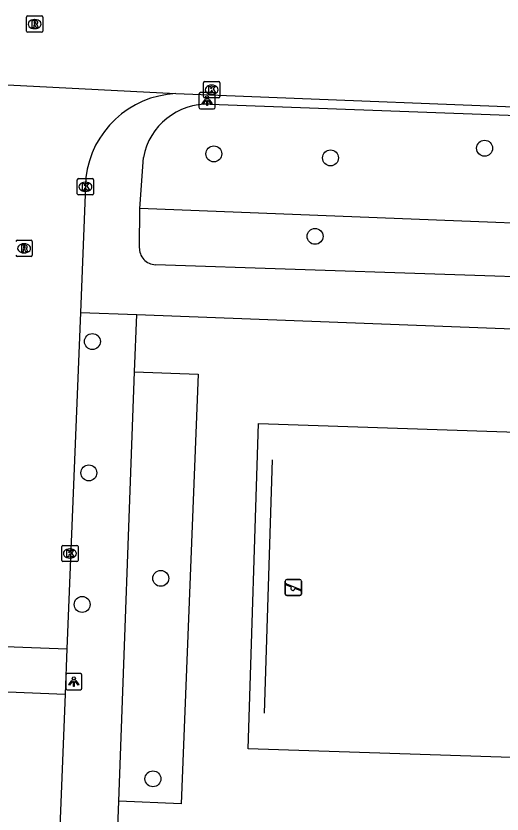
# Model space of a CAD drawing. Extents: x 161355 to 162026, y 386504 to 387459.
# Drawn here: x 161611.48 to 161641.35, y 386601.44 to 386650.52 of the extents above; entities that cross this region are included whole.
import ezdxf

# ---------------------------------------------------------------- set-up
doc = ezdxf.new("R2010")
doc.units = 0
for name, color, linetype in [('IMGEO_Boom', 7, 'Continuous'), ('IMGEO_Groenvoorziening', 7, 'Continuous'), ('IMGEO_Hek', 7, 'Continuous'), ('IMGEO_Kolk', 7, 'Continuous'), ('IMGEO_Lichtpunt', 7, 'Continuous'), ('IMGEO_Rijbaan_lokaal_open', 7, 'Continuous'), ('IMGEO_Rioolput', 7, 'Continuous'), ('IMGEO_Speelvoorziening', 7, 'Continuous'), ('IMGEO_Voetpad_open', 7, 'Continuous')]:
    doc.layers.add(name, color=color, linetype=linetype)

msp = doc.modelspace()

# ---------------------------------------------------------------- linework, layer by layer
at = {"layer": 'IMGEO_Boom'}
for centre in [(161640.279, 386642.384), (161623.638, 386642.037), (161630.807, 386641.789), (161629.858, 386636.965), (161616.172, 386630.498), (161615.954, 386622.421), (161620.373, 386615.937), (161615.546, 386614.332), (161619.894, 386603.606)]:
    msp.add_circle(centre, 0.489, dxfattribs=at)
at = {"layer": 'IMGEO_Groenvoorziening'}
for points in [[(161663.903, 386636.923), (161619.096, 386638.674)], [(161618.768, 386628.64), (161622.68, 386628.482), (161621.638, 386602.067), (161617.807, 386602.229)], [(161657.468, 386604.41), (161625.746, 386605.462), (161626.391, 386625.451), (161658.113, 386624.4), (161657.468, 386604.41)]]:
    msp.add_lwpolyline(points, dxfattribs=at)
at = {"layer": 'IMGEO_Hek'}
msp.add_lwpolyline([(161626.744, 386607.653), (161627.247, 386623.23)], dxfattribs=at)
at = {"layer": 'IMGEO_Kolk'}
for p, q in [((161623.003, 386645.558), (161623.003, 386646.41)), ((161623.078, 386646.484), (161623.93, 386646.484)), ((161623.491, 386646.264), (161623.516, 386646.264)), ((161624.004, 386646.41), (161624.004, 386645.558)), ((161623.514, 386645.704), (161623.489, 386645.704)), ((161623.93, 386645.484), (161623.078, 386645.484)), ((161615.245, 386639.59), (161615.245, 386640.442)), ((161615.32, 386640.516), (161616.172, 386640.516)), ((161615.733, 386640.296), (161615.758, 386640.296)), ((161616.246, 386640.442), (161616.246, 386639.59)), ((161616.172, 386639.516), (161615.32, 386639.516)), ((161615.756, 386639.736), (161615.731, 386639.736)), ((161614.289, 386617.04), (161614.289, 386617.892)), ((161614.364, 386617.966), (161615.216, 386617.966)), ((161614.777, 386617.746), (161614.802, 386617.746)), ((161615.29, 386617.892), (161615.29, 386617.04)), ((161615.216, 386616.966), (161614.364, 386616.966)), ((161614.8, 386617.186), (161614.775, 386617.186))]:
    msp.add_line(p, q, dxfattribs=at)
for points in [[(161623.003, 386645.558), (161623.003, 386646.41)], [(161623.078, 386646.484), (161623.93, 386646.484)], [(161623.324, 386646.184), (161623.447, 386646.184), (161623.447, 386646.033), (161623.577, 386646.184), (161623.741, 386646.184), (161623.595, 386646.033), (161623.748, 386645.784), (161623.596, 386645.784), (161623.511, 386645.948), (161623.447, 386645.881), (161623.447, 386645.784), (161623.324, 386645.784), (161623.324, 386646.184)], [(161624.004, 386646.41), (161624.004, 386645.558)], [(161623.93, 386645.484), (161623.078, 386645.484)], [(161615.245, 386639.59), (161615.245, 386640.442)], [(161615.32, 386640.516), (161616.172, 386640.516)], [(161616.246, 386640.442), (161616.246, 386639.59)], [(161615.566, 386640.216), (161615.689, 386640.216), (161615.689, 386640.065), (161615.819, 386640.216), (161615.983, 386640.216), (161615.837, 386640.065), (161615.99, 386639.816), (161615.838, 386639.816), (161615.753, 386639.98), (161615.689, 386639.913), (161615.689, 386639.816), (161615.566, 386639.816), (161615.566, 386640.216)], [(161616.172, 386639.516), (161615.32, 386639.516)], [(161614.289, 386617.04), (161614.289, 386617.892)], [(161614.364, 386617.966), (161615.216, 386617.966)], [(161615.29, 386617.892), (161615.29, 386617.04)], [(161614.61, 386617.666), (161614.733, 386617.666), (161614.733, 386617.515), (161614.863, 386617.666), (161615.027, 386617.666), (161614.881, 386617.515), (161615.034, 386617.266), (161614.882, 386617.266), (161614.797, 386617.43), (161614.733, 386617.363), (161614.733, 386617.266), (161614.61, 386617.266), (161614.61, 386617.666)], [(161615.216, 386616.966), (161614.364, 386616.966)]]:
    msp.add_lwpolyline(points, dxfattribs=at)
for centre, start, end in [((161623.08, 386646.408), 91.552, 178.448), ((161623.08, 386646.408), 91.552, 178.448), ((161623.928, 386646.408), 1.552, 88.448), ((161623.928, 386646.408), 1.552, 88.448), ((161623.08, 386645.56), 181.552, 268.448), ((161623.08, 386645.56), 181.552, 268.448), ((161623.928, 386645.56), 271.552, 358.448), ((161623.928, 386645.56), 271.552, 358.448), ((161615.322, 386640.44), 91.552, 178.448), ((161615.322, 386640.44), 91.552, 178.448), ((161616.17, 386640.44), 1.552, 88.448), ((161616.17, 386640.44), 1.552, 88.448), ((161615.322, 386639.592), 181.552, 268.448), ((161615.322, 386639.592), 181.552, 268.448), ((161616.17, 386639.592), 271.552, 358.448), ((161616.17, 386639.592), 271.552, 358.448), ((161614.366, 386617.89), 91.552, 178.448), ((161614.366, 386617.89), 91.552, 178.448), ((161615.214, 386617.89), 1.552, 88.448), ((161615.214, 386617.89), 1.552, 88.448), ((161614.366, 386617.042), 181.552, 268.448), ((161614.366, 386617.042), 181.552, 268.448), ((161615.214, 386617.042), 271.552, 358.448), ((161615.214, 386617.042), 271.552, 358.448)]:
    msp.add_arc(centre, 0.0765, start, end, dxfattribs=at)
for centre, major_axis, ratio, start_param, end_param in [((161623.49, 386645.984), (-0.387, 0.002), 0.722429, 4.712389, 7.853982), ((161623.515, 386645.984), (-0.39, 0.002), 0.717154, 1.570796, 4.712389), ((161615.732, 386640.016), (-0.387, 0.002), 0.722429, 4.712389, 7.853982), ((161615.757, 386640.016), (-0.39, 0.002), 0.717154, 1.570796, 4.712389), ((161614.776, 386617.466), (-0.387, 0.002), 0.722429, 4.712389, 7.853982), ((161614.801, 386617.466), (-0.39, 0.002), 0.717154, 1.570796, 4.712389)]:
    msp.add_ellipse(centre, major_axis=major_axis, ratio=ratio, start_param=start_param, end_param=end_param, dxfattribs=at)
at = {"layer": 'IMGEO_Lichtpunt'}
for p, q in [((161622.723, 386645.71), (161622.723, 386644.903)), ((161622.723, 386645.71), (161622.723, 386644.903)), ((161623.625, 386645.805), (161622.817, 386645.805)), ((161623.625, 386645.805), (161622.817, 386645.805)), ((161623.719, 386644.903), (161623.719, 386645.71)), ((161623.719, 386644.903), (161623.719, 386645.71)), ((161622.817, 386644.809), (161623.625, 386644.809)), ((161622.817, 386644.809), (161623.625, 386644.809)), ((161614.532, 386609.986), (161614.532, 386609.179)), ((161614.532, 386609.986), (161614.532, 386609.179)), ((161615.434, 386610.081), (161614.626, 386610.081)), ((161615.434, 386610.081), (161614.626, 386610.081)), ((161615.528, 386609.179), (161615.528, 386609.986)), ((161615.528, 386609.179), (161615.528, 386609.986)), ((161614.626, 386609.085), (161615.434, 386609.085)), ((161614.626, 386609.085), (161615.434, 386609.085))]:
    msp.add_line(p, q, dxfattribs=at)
for points in [[(161623.097, 386645.374), (161623.136, 386645.346), (161622.948, 386645.084), (161622.91, 386645.111), (161623.097, 386645.374)], [(161623.199, 386645.326), (161623.246, 386645.326), (161623.246, 386645.004), (161623.199, 386645.004), (161623.199, 386645.326)], [(161623.309, 386645.346), (161623.347, 386645.373), (161623.534, 386645.111), (161623.495, 386645.083), (161623.309, 386645.346)], [(161614.906, 386609.65), (161614.945, 386609.622), (161614.757, 386609.36), (161614.719, 386609.387), (161614.906, 386609.65)], [(161615.008, 386609.602), (161615.055, 386609.602), (161615.055, 386609.28), (161615.008, 386609.28), (161615.008, 386609.602)], [(161615.118, 386609.622), (161615.156, 386609.649), (161615.343, 386609.387), (161615.304, 386609.359), (161615.118, 386609.622)]]:
    msp.add_lwpolyline(points, dxfattribs=at)
for centre in [(161623.222, 386645.508), (161615.031, 386609.784)]:
    msp.add_circle(centre, 0.0994, dxfattribs=at)
for centre, start, end in [((161622.817, 386645.71), 90, 180), ((161622.817, 386645.71), 90, 180), ((161623.625, 386645.71), 0, 90), ((161623.625, 386645.71), 0, 90), ((161622.817, 386644.903), 180, 270), ((161622.817, 386644.903), 180, 270), ((161623.625, 386644.903), 270, 0), ((161623.625, 386644.903), 270, 360), ((161614.626, 386609.986), 90, 180), ((161614.626, 386609.986), 90, 180), ((161615.434, 386609.986), 0, 90), ((161615.434, 386609.986), 0, 90), ((161614.626, 386609.179), 180, 270), ((161614.626, 386609.179), 180, 270), ((161615.434, 386609.179), 270, 0), ((161615.434, 386609.179), 270, 360)]:
    msp.add_arc(centre, 0.0946, start, end, dxfattribs=at)
at = {"layer": 'IMGEO_Rijbaan_lokaal_open'}
for points in [[(161603.06, 386646.66), (161603.365, 386646.67), (161621.292, 386645.742)], [(161621.292, 386645.742), (161648.332, 386644.685)], [(161615.769, 386640.581), (161615.437, 386632.291)], [(161615.437, 386632.291), (161614.609, 386611.596)], [(161607.544, 386611.878), (161614.609, 386611.596)], [(161614.609, 386611.596), (161614.498, 386608.818)], [(161607.433, 386609.1), (161614.498, 386608.818)], [(161614.498, 386608.818), (161613.924, 386594.486)]]:
    msp.add_lwpolyline(points, dxfattribs=at)
msp.add_arc((161621.584, 386639.893), 5.856, 92.8626, 173.2563, dxfattribs=at)
at = {"layer": 'IMGEO_Rioolput'}
for p, q in [((161612.123, 386649.592), (161612.123, 386650.444)), ((161612.198, 386650.518), (161613.05, 386650.518)), ((161612.611, 386650.298), (161612.636, 386650.298)), ((161613.124, 386650.444), (161613.124, 386649.592)), ((161612.634, 386649.738), (161612.609, 386649.738)), ((161613.05, 386649.518), (161612.198, 386649.518)), ((161611.55, 386636.727), (161612.402, 386636.727)), ((161611.963, 386636.507), (161611.988, 386636.507)), ((161612.476, 386636.653), (161612.476, 386635.801)), ((161611.986, 386635.947), (161611.961, 386635.947)), ((161612.402, 386635.727), (161611.55, 386635.727))]:
    msp.add_line(p, q, dxfattribs=at)
for points in [[(161612.123, 386649.592), (161612.123, 386650.444)], [(161612.198, 386650.518), (161613.05, 386650.518)], [(161612.712, 386650.216), (161612.46, 386650.218), (161612.46, 386649.818)], [(161612.638, 386650.137), (161612.584, 386650.137), (161612.584, 386650.056)], [(161613.124, 386650.444), (161613.124, 386649.592)], [(161612.46, 386649.818), (161612.584, 386649.818), (161612.584, 386649.98), (161612.595, 386649.98)], [(161612.584, 386650.056), (161612.636, 386650.056)], [(161612.642, 386649.951), (161612.713, 386649.818), (161612.853, 386649.818), (161612.788, 386649.944)], [(161613.05, 386649.518), (161612.198, 386649.518)], [(161611.55, 386636.727), (161612.402, 386636.727)], [(161612.064, 386636.425), (161611.812, 386636.427), (161611.812, 386636.027)], [(161612.476, 386636.653), (161612.476, 386635.801)], [(161611.812, 386636.027), (161611.936, 386636.027), (161611.936, 386636.189), (161611.947, 386636.189)], [(161611.99, 386636.346), (161611.936, 386636.346), (161611.936, 386636.265)], [(161611.936, 386636.265), (161611.988, 386636.265)], [(161611.994, 386636.16), (161612.065, 386636.027), (161612.205, 386636.027), (161612.14, 386636.153)], [(161612.402, 386635.727), (161611.55, 386635.727)]]:
    msp.add_lwpolyline(points, dxfattribs=at)
for centre, radius, start, end in [((161612.2, 386650.442), 0.0765, 91.552, 178.448), ((161612.2, 386650.442), 0.0765, 91.552, 178.448), ((161612.644, 386650.041), 0.0964, 77.0061, 93.1865), ((161612.658, 386650.098), 0.0378, 276.6634, 79.6772), ((161612.711, 386650.106), 0.109, 350.3612, 89.416), ((161613.048, 386650.442), 0.0765, 1.552, 88.448), ((161613.048, 386650.442), 0.0765, 1.552, 88.448), ((161612.594, 386649.927), 0.0533, 26.0293, 88.6989), ((161612.62, 386650.245), 0.19, 274.7715, 282.9687), ((161612.709, 386650.106), 0.112, 277.5842, 350.9817), ((161612.693, 386649.891), 0.108, 29.5134, 73.7905), ((161612.2, 386649.594), 0.0765, 181.552, 268.448), ((161612.2, 386649.594), 0.0765, 181.552, 268.448), ((161613.048, 386649.594), 0.0765, 271.552, 358.448), ((161613.048, 386649.594), 0.0765, 271.552, 358.448), ((161611.552, 386636.651), 0.0765, 91.552, 178.448), ((161611.552, 386636.651), 0.0765, 91.552, 178.448), ((161612.063, 386636.315), 0.109, 350.3612, 89.416), ((161612.4, 386636.651), 0.0765, 1.552, 88.448), ((161612.4, 386636.651), 0.0765, 1.552, 88.448), ((161611.946, 386636.136), 0.0533, 26.0293, 88.6989), ((161611.972, 386636.454), 0.19, 274.7715, 282.9687), ((161611.996, 386636.25), 0.0964, 77.0061, 93.1865), ((161612.01, 386636.307), 0.0378, 276.6634, 79.6772), ((161612.061, 386636.315), 0.112, 277.5842, 350.9817), ((161612.045, 386636.1), 0.108, 29.5134, 73.7905), ((161611.552, 386635.803), 0.0765, 181.552, 268.448), ((161611.552, 386635.803), 0.0765, 181.552, 268.448), ((161612.4, 386635.803), 0.0765, 271.552, 358.448), ((161612.4, 386635.803), 0.0765, 271.552, 358.448)]:
    msp.add_arc(centre, radius, start, end, dxfattribs=at)
for centre, major_axis, ratio, start_param, end_param in [((161612.61, 386650.018), (-0.387, 0.002), 0.722429, 4.712389, 7.853982), ((161612.635, 386650.018), (-0.39, 0.002), 0.717154, 1.570796, 4.712389), ((161611.962, 386636.227), (-0.387, 0.002), 0.722429, 4.712389, 7.853982), ((161611.987, 386636.227), (-0.39, 0.002), 0.717154, 1.570796, 4.712389)]:
    msp.add_ellipse(centre, major_axis=major_axis, ratio=ratio, start_param=start_param, end_param=end_param, dxfattribs=at)
at = {"layer": 'IMGEO_Speelvoorziening'}
for p, q in [((161628.027, 386614.973), (161628.027, 386615.773)), ((161628.027, 386615.773), (161628.027, 386614.973)), ((161628.127, 386615.873), (161628.917, 386615.873)), ((161628.917, 386615.873), (161628.127, 386615.873)), ((161629.017, 386615.773), (161629.017, 386614.973)), ((161629.017, 386614.973), (161629.017, 386615.773)), ((161628.41, 386615.401), (161628.071, 386615.538)), ((161628.096, 386615.598), (161628.972, 386615.245)), ((161628.948, 386615.185), (161628.608, 386615.322)), ((161628.917, 386614.873), (161628.127, 386614.873)), ((161628.127, 386614.873), (161628.917, 386614.873))]:
    msp.add_line(p, q, dxfattribs=at)
for centre, radius, start, end in [((161628.127, 386615.773), 0.1, 90, 180), ((161628.127, 386615.773), 0.1, 90, 180), ((161628.917, 386615.773), 0.1, 0, 90), ((161628.917, 386615.773), 0.1, 360, 90), ((161628.084, 386615.568), 0.0327, 68.078, 248.078), ((161628.489, 386615.311), 0.12, 130.9928, 5.1632), ((161628.127, 386614.973), 0.1, 180, 270), ((161628.127, 386614.973), 0.1, 180, 270), ((161628.917, 386614.973), 0.1, 270, 0), ((161628.917, 386614.973), 0.1, 270, 0), ((161628.96, 386615.215), 0.0327, 248.078, 68.078)]:
    msp.add_arc(centre, radius, start, end, dxfattribs=at)
at = {"layer": 'IMGEO_Voetpad_open'}
for points in [[(161623.404, 386645.101), (161660.604, 386643.713)], [(161619.096, 386638.674), (161619.305, 386641.815)], [(161619.058, 386636.289), (161619.096, 386638.674)], [(161662.975, 386633.782), (161620.045, 386635.222)], [(161615.437, 386632.291), (161618.901, 386632.159)], [(161618.768, 386628.64), (161618.901, 386632.159)], [(161618.901, 386632.159), (161663.514, 386630.456)], [(161617.807, 386602.229), (161618.768, 386628.64)], [(161617.558, 386595.822), (161617.807, 386602.229)]]:
    msp.add_lwpolyline(points, dxfattribs=at)
for centre, radius, start, end in [((161623.265, 386641.075), 4.028, 88.0202, 169.4152), ((161620.084, 386636.248), 1.027, 177.7106, 267.8285)]:
    msp.add_arc(centre, radius, start, end, dxfattribs=at)

doc.saveas('drawing.dxf')
